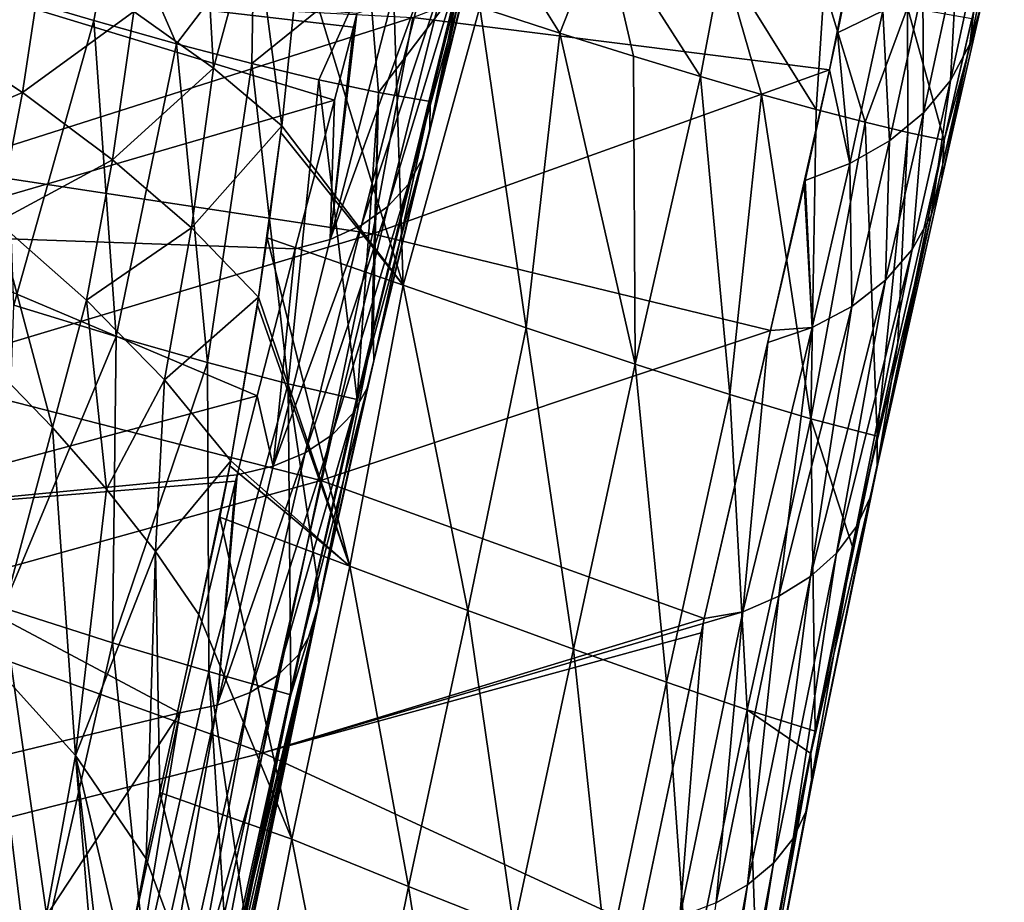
# Model space of a CAD drawing. Header units: metres. Extents: x -25 to 25, y -125 to 22.
# Tile 508 of 552: x 17 to 24, y -27 to -21. Entities that reach past the tile are written whole.
import ezdxf

# ---------------------------------------------------------------- set-up
doc = ezdxf.new("R2010")
doc.units = ezdxf.units.M
doc.layers.add('solid_500465_01', color=7, linetype='CONTINUOUS')

msp = doc.modelspace()

# ---------------------------------------------------------------- linework, layer by layer
at = {"layer": 'solid_500465_01'}
for points in [[(22.781151, -21.478865, 11.860714), (19.961176, -21.124516, 8.806397), (23.09584, -19.920961, 9.421467)], [(22.834658, -21.228716, 11.501848), (22.781151, -21.478865, 11.860714), (23.09584, -19.920961, 9.421467)], [(23.03183, -20.264706, 10.006865), (22.834658, -21.228716, 11.501848), (23.09584, -19.920961, 9.421467)], [(20.075726, -21.890902, 17.627468), (20.465298, -20.132875, 16.021624), (20.48896, -20.036039, 15.90244)], [(20.075726, -21.890902, 17.627468), (20.48896, -20.036039, 15.90244), (20.484426, -20.235188, 15.726945)], [(20.075726, -21.890902, 17.627468), (20.272133, -20.914848, 16.948505), (20.465298, -20.132875, 16.021624)], [(18.071898, -21.084377, 34.34293), (18.611464, -21.468273, 33.359589), (18.541307, -20.23237, 33.379524)], [(18.611464, -21.468273, 33.359589), (18.88834, -20.441513, 32.680408), (18.541307, -20.23237, 33.379524)], [(20.026062, -22.079323, 17.439083), (20.484426, -20.235188, 15.726945), (20.432337, -20.431797, 15.55645)], [(20.026062, -22.079323, 17.439083), (20.075726, -21.890902, 17.627468), (20.484426, -20.235188, 15.726945)], [(20.955284, -21.230488, 27.074635), (21.246063, -20.49107, 26.172268), (20.311714, -20.199776, 28.996685)], [(20.413607, -21.056013, 28.705986), (20.955284, -21.230488, 27.074635), (20.311714, -20.199776, 28.996685)], [(23.730877, -21.305851, 13.771483), (23.830683, -20.479538, 12.101161), (23.964499, -20.221661, 12.298873)], [(23.807461, -21.043266, 13.990323), (23.730877, -21.305851, 13.771483), (23.964499, -20.221661, 12.298873)], [(23.142866, -21.080366, 11.594032), (22.834658, -21.228716, 11.501848), (23.03183, -20.264706, 10.006865)], [(16.639734, -21.18911, 36.539295), (17.458059, -20.706783, 35.284428), (16.773661, -20.337427, 36.179436)], [(17.800005, -21.145412, 26.754877), (17.18376, -20.962715, 28.542034), (17.950888, -20.364061, 26.309189)], [(18.361288, -21.303352, 24.968626), (17.800005, -21.145412, 26.754877), (17.950888, -20.364061, 26.309189)], [(18.361288, -21.303352, 24.968626), (17.950888, -20.364061, 26.309189), (18.882999, -20.616186, 23.196783)], [(18.611464, -21.468273, 33.359589), (19.072853, -21.857239, 32.338921), (18.88834, -20.441513, 32.680408)], [(18.88834, -20.441513, 32.680408), (19.072853, -21.857239, 32.338921), (19.198494, -20.651943, 31.964842)], [(19.92997, -22.252544, 17.254101), (20.432337, -20.431797, 15.55645), (20.335749, -20.613747, 15.38911)], [(19.92997, -22.252544, 17.254101), (20.026062, -22.079323, 17.439083), (20.432337, -20.431797, 15.55645)], [(20.955284, -21.230488, 27.074635), (21.453335, -21.386744, 25.443453), (21.246063, -20.49107, 26.172268)], [(21.908016, -21.524916, 23.813616), (22.057674, -20.731184, 23.32305), (21.246063, -20.49107, 26.172268)], [(21.453335, -21.386744, 25.443453), (21.908016, -21.524916, 23.813616), (21.246063, -20.49107, 26.172268)], [(23.599833, -21.550797, 13.558358), (23.645634, -20.712513, 11.914611), (23.830683, -20.479538, 12.101161)], [(23.730877, -21.305851, 13.771483), (23.599833, -21.550797, 13.558358), (23.830683, -20.479538, 12.101161)], [(18.869461, -21.437054, 23.179726), (18.361288, -21.303352, 24.968626), (18.882999, -20.616186, 23.196783)], [(18.869461, -21.437054, 23.179726), (18.882999, -20.616186, 23.196783), (19.659788, -20.796923, 20.059456)], [(19.072853, -21.857239, 32.338921), (19.895864, -22.936213, 30.21501), (19.198494, -20.651943, 31.964842)], [(19.895864, -22.936213, 30.21501), (19.828127, -20.863216, 30.336273), (19.198494, -20.651943, 31.964842)], [(19.790586, -22.404907, 17.078558), (20.335749, -20.613747, 15.38911), (20.197683, -20.775337, 15.230163)], [(19.790586, -22.404907, 17.078558), (19.92997, -22.252544, 17.254101), (20.335749, -20.613747, 15.38911)], [(16.639734, -21.18911, 36.539295), (17.318762, -21.633039, 35.673702), (17.458059, -20.706783, 35.284428)], [(17.318762, -21.633039, 35.673702), (18.071898, -21.084377, 34.34293), (17.458059, -20.706783, 35.284428)], [(23.417013, -21.770929, 13.357013), (23.413998, -20.914377, 11.74416), (23.645634, -20.712513, 11.914611)], [(23.599833, -21.550797, 13.558358), (23.417013, -21.770929, 13.357013), (23.645634, -20.712513, 11.914611)], [(19.324602, -21.546511, 21.38986), (18.869461, -21.437054, 23.179726), (19.659788, -20.796923, 20.059456)], [(19.726999, -21.631865, 19.600748), (19.324602, -21.546511, 21.38986), (19.659788, -20.796923, 20.059456)], [(19.612463, -22.531439, 16.918186), (20.197683, -20.775337, 15.230163), (20.022467, -20.911512, 15.084585)], [(19.612463, -22.531439, 16.918186), (19.790586, -22.404907, 17.078558), (20.197683, -20.775337, 15.230163)], [(19.726999, -21.631865, 19.600748), (19.659788, -20.796923, 20.059456), (20.272133, -20.914848, 16.948505)], [(21.908016, -21.524916, 23.813616), (22.320452, -21.645395, 22.18294), (22.057674, -20.731184, 23.32305)], [(22.69158, -21.748491, 20.549187), (22.74535, -20.919662, 20.451721), (22.057674, -20.731184, 23.32305)], [(22.320452, -21.645395, 22.18294), (22.69158, -21.748491, 20.549187), (22.057674, -20.731184, 23.32305)], [(23.558411, -21.954235, 15.640031), (23.82711, -20.770649, 14.209248), (23.745556, -21.134462, 14.66631)], [(23.807461, -21.043266, 13.990323), (23.82711, -20.770649, 14.209248), (23.558411, -21.954235, 15.640031)], [(16.318537, -22.590782, 14.832946), (19.429449, -21.685152, 15.553816), (16.716515, -20.858335, 12.564646)], [(19.558067, -21.190155, 14.970679), (19.582081, -21.097136, 14.858092), (16.716515, -20.858335, 12.564646)], [(19.429449, -21.685152, 15.553816), (19.558067, -21.190155, 14.970679), (16.716515, -20.858335, 12.564646)], [(19.895864, -22.936213, 30.21501), (20.413607, -21.056013, 28.705986), (19.828127, -20.863216, 30.336273)], [(19.401413, -22.62801, 16.778221), (20.022467, -20.911512, 15.084585), (19.815582, -21.018009, 14.956936)], [(19.401413, -22.62801, 16.778221), (19.612463, -22.531439, 16.918186), (20.022467, -20.911512, 15.084585)], [(20.077339, -21.693411, 17.81312), (19.726999, -21.631865, 19.600748), (20.272133, -20.914848, 16.948505)], [(20.075726, -21.890902, 17.627468), (20.077339, -21.693411, 17.81312), (20.272133, -20.914848, 16.948505)], [(22.69158, -21.748491, 20.549187), (23.021496, -21.834267, 18.91345), (22.74535, -20.919662, 20.451721)], [(23.021496, -21.834267, 18.91345), (23.308508, -21.056292, 17.561049), (22.74535, -20.919662, 20.451721)], [(23.187212, -21.960293, 13.172877), (23.142866, -21.080366, 11.594032), (23.413998, -20.914377, 11.74416)], [(23.417013, -21.770929, 13.357013), (23.187212, -21.960293, 13.172877), (23.413998, -20.914377, 11.74416)], [(19.961176, -21.124516, 8.806397), (16.755293, -22.145828, 8.27793), (16.910021, -20.963127, 5.865665)], [(17.26012, -23.072828, 28.367344), (17.18376, -20.962715, 28.542034), (17.800005, -21.145412, 26.754877)], [(19.401413, -22.62801, 16.778221), (19.815582, -21.018009, 14.956936), (19.582081, -21.097136, 14.858092)], [(19.895864, -22.936213, 30.21501), (20.727093, -23.224554, 27.763851), (20.413607, -21.056013, 28.705986)], [(20.727093, -23.224554, 27.763851), (20.955284, -21.230488, 27.074635), (20.413607, -21.056013, 28.705986)], [(23.021496, -21.834267, 18.91345), (23.310345, -21.902807, 17.276884), (23.308508, -21.056292, 17.561049)], [(23.558411, -21.954235, 15.640031), (23.745556, -21.134462, 14.66631), (23.308508, -21.056292, 17.561049)], [(23.310345, -21.902807, 17.276884), (23.558411, -21.954235, 15.640031), (23.308508, -21.056292, 17.561049)], [(23.542593, -22.214664, 15.407769), (23.807461, -21.043266, 13.990323), (23.558411, -21.954235, 15.640031)], [(23.542593, -22.214664, 15.407769), (23.730877, -21.305851, 13.771483), (23.807461, -21.043266, 13.990323)], [(19.68821, -22.589815, 11.162611), (16.755293, -22.145828, 8.27793), (19.961176, -21.124516, 8.806397)], [(17.318762, -21.633039, 35.673702), (17.927011, -22.08733, 34.762123), (18.071898, -21.084377, 34.34293)], [(17.927011, -22.08733, 34.762123), (18.611464, -21.468273, 33.359589), (18.071898, -21.084377, 34.34293)], [(19.401413, -22.62801, 16.778221), (19.582081, -21.097136, 14.858092), (19.558067, -21.190155, 14.970679)], [(22.781151, -21.478865, 11.860714), (19.68821, -22.589815, 11.162611), (19.961176, -21.124516, 8.806397)], [(22.917625, -22.114286, 13.010662), (22.834658, -21.228716, 11.501848), (23.142866, -21.080366, 11.594032)], [(23.187212, -21.960293, 13.172877), (22.917625, -22.114286, 13.010662), (23.142866, -21.080366, 11.594032)], [(16.475178, -21.992399, 36.973408), (17.318762, -21.633039, 35.673702), (16.639734, -21.18911, 36.539295)], [(17.26012, -23.072828, 28.367344), (17.800005, -21.145412, 26.754877), (17.951714, -23.283918, 26.253462)], [(17.951714, -23.283918, 26.253462), (17.800005, -21.145412, 26.754877), (18.361288, -21.303352, 24.968626)], [(19.401413, -22.62801, 16.778221), (19.558067, -21.190155, 14.970679), (19.429449, -21.685152, 15.553816)], [(20.727093, -23.224554, 27.763851), (21.464491, -23.471546, 25.293421), (20.955284, -21.230488, 27.074635)], [(21.464491, -23.471546, 25.293421), (21.453335, -21.386744, 25.443453), (20.955284, -21.230488, 27.074635)], [(22.917625, -22.114286, 13.010662), (22.781151, -21.478865, 11.860714), (22.834658, -21.228716, 11.501848)], [(17.951714, -23.283918, 26.253462), (18.361288, -21.303352, 24.968626), (18.570429, -23.460901, 24.127176)], [(18.570429, -23.460901, 24.127176), (18.361288, -21.303352, 24.968626), (18.869461, -21.437054, 23.179726)], [(23.46921, -22.46431, 15.174609), (23.599833, -21.550797, 13.558358), (23.730877, -21.305851, 13.771483)], [(23.542593, -22.214664, 15.407769), (23.46921, -22.46431, 15.174609), (23.730877, -21.305851, 13.771483)], [(21.464491, -23.471546, 25.293421), (21.908016, -21.524916, 23.813616), (21.453335, -21.386744, 25.443453)], [(18.570429, -23.460901, 24.127176), (18.869461, -21.437054, 23.179726), (19.115881, -23.603447, 21.989668)], [(19.115881, -23.603447, 21.989668), (18.869461, -21.437054, 23.179726), (19.324602, -21.546511, 21.38986)], [(17.927011, -22.08733, 34.762123), (18.460787, -22.549652, 33.809059), (18.611464, -21.468273, 33.359589)], [(18.460787, -22.549652, 33.809059), (19.072853, -21.857239, 32.338921), (18.611464, -21.468273, 33.359589)], [(22.381668, -23.243816, 14.124526), (19.68821, -22.589815, 11.162611), (22.781151, -21.478865, 11.860714)], [(21.464491, -23.471546, 25.293421), (22.107203, -23.67684, 22.805426), (21.908016, -21.524916, 23.813616)], [(22.107203, -23.67684, 22.805426), (22.320452, -21.645395, 22.18294), (21.908016, -21.524916, 23.813616)], [(22.615511, -22.228674, 12.875451), (22.381668, -23.243816, 14.124526), (22.781151, -21.478865, 11.860714)], [(22.917625, -22.114286, 13.010662), (22.615511, -22.228674, 12.875451), (22.781151, -21.478865, 11.860714)], [(19.115881, -23.603447, 21.989668), (19.324602, -21.546511, 21.38986), (19.58374, -23.709536, 19.862324)], [(19.58374, -23.709536, 19.862324), (19.324602, -21.546511, 21.38986), (19.726999, -21.631865, 19.600748)], [(23.340902, -22.696272, 14.947272), (23.417013, -21.770929, 13.357013), (23.599833, -21.550797, 13.558358)], [(23.46921, -22.46431, 15.174609), (23.340902, -22.696272, 14.947272), (23.599833, -21.550797, 13.558358)], [(16.475178, -21.992399, 36.973408), (17.148874, -22.509087, 36.143974), (17.318762, -21.633039, 35.673702)], [(17.148874, -22.509087, 36.143974), (17.927011, -22.08733, 34.762123), (17.318762, -21.633039, 35.673702)], [(19.680437, -23.301044, 19.470583), (19.58374, -23.709536, 19.862324), (19.726999, -21.631865, 19.600748)], [(19.690832, -23.257565, 19.428242), (19.680437, -23.301044, 19.470583), (19.726999, -21.631865, 19.600748)], [(19.690832, -23.257565, 19.428242), (19.726999, -21.631865, 19.600748), (20.077339, -21.693411, 17.81312)], [(22.107203, -23.67684, 22.805426), (22.65453, -23.840158, 20.301596), (22.320452, -21.645395, 22.18294)], [(22.65453, -23.840158, 20.301596), (22.69158, -21.748491, 20.549187), (22.320452, -21.645395, 22.18294)], [(19.16433, -22.691465, 16.663233), (19.429449, -21.685152, 15.553816), (16.318537, -22.590782, 14.832946)], [(19.401413, -22.62801, 16.778221), (19.429449, -21.685152, 15.553816), (19.16433, -22.691465, 16.663233)], [(19.696373, -23.449341, 19.225912), (19.690832, -23.257565, 19.428242), (20.077339, -21.693411, 17.81312)], [(19.696373, -23.449341, 19.225912), (20.077339, -21.693411, 17.81312), (20.075726, -21.890902, 17.627468)], [(22.65453, -23.840158, 20.301596), (23.021496, -21.834267, 18.91345), (22.69158, -21.748491, 20.549187)], [(23.16041, -22.903624, 14.732358), (23.187212, -21.960293, 13.172877), (23.417013, -21.770929, 13.357013)], [(23.340902, -22.696272, 14.947272), (23.16041, -22.903624, 14.732358), (23.417013, -21.770929, 13.357013)], [(18.460787, -22.549652, 33.809059), (18.916029, -23.018452, 32.818977), (19.072853, -21.857239, 32.338921)], [(18.916029, -23.018452, 32.818977), (19.067347, -21.903122, 32.355583), (19.072853, -21.857239, 32.338921)], [(19.072853, -21.857239, 32.338921), (19.067347, -21.903122, 32.355583), (19.895864, -22.936213, 30.21501)], [(22.65453, -23.840158, 20.301596), (23.10301, -23.957638, 17.804382), (23.021496, -21.834267, 18.91345)], [(23.10301, -23.957638, 17.804382), (23.310345, -21.902807, 17.276884), (23.021496, -21.834267, 18.91345)], [(18.916029, -23.018452, 32.818977), (18.974653, -22.615255, 32.638298), (19.067347, -21.903122, 32.355583)], [(19.067347, -21.903122, 32.355583), (18.974653, -22.615255, 32.638298), (19.895864, -22.936213, 30.21501)], [(19.65069, -23.633373, 19.021597), (20.075726, -21.890902, 17.627468), (20.026062, -22.079323, 17.439083)], [(19.65069, -23.633373, 19.021597), (19.696373, -23.449341, 19.225912), (20.075726, -21.890902, 17.627468)], [(23.10301, -23.957638, 17.804382), (23.243502, -23.32436, 17.157616), (23.310345, -21.902807, 17.276884)], [(23.243502, -23.32436, 17.157616), (23.558411, -21.954235, 15.640031), (23.310345, -21.902807, 17.276884)], [(22.932091, -23.080286, 14.53599), (22.917625, -22.114286, 13.010662), (23.187212, -21.960293, 13.172877)], [(23.16041, -22.903624, 14.732358), (22.932091, -23.080286, 14.53599), (23.187212, -21.960293, 13.172877)], [(23.103777, -24.16522, 17.574661), (23.558411, -21.954235, 15.640031), (23.243502, -23.32436, 17.157616)], [(23.103777, -24.16522, 17.574661), (23.542593, -22.214664, 15.407769), (23.558411, -21.954235, 15.640031)], [(17.148874, -22.509087, 36.143974), (17.751572, -23.038519, 35.269234), (17.927011, -22.08733, 34.762123)], [(17.751572, -23.038519, 35.269234), (18.460787, -22.549652, 33.809059), (17.927011, -22.08733, 34.762123)], [(19.555658, -23.802141, 18.821135), (20.026062, -22.079323, 17.439083), (19.92997, -22.252544, 17.254101)], [(19.555658, -23.802141, 18.821135), (19.65069, -23.633373, 19.021597), (20.026062, -22.079323, 17.439083)], [(22.663506, -23.222008, 14.363264), (22.615511, -22.228674, 12.875451), (22.917625, -22.114286, 13.010662)], [(22.932091, -23.080286, 14.53599), (22.663506, -23.222008, 14.363264), (22.917625, -22.114286, 13.010662)], [(19.68821, -22.589815, 11.162611), (16.52273, -23.537933, 10.570482), (16.755293, -22.145828, 8.27793)], [(19.41456, -23.94982, 18.631447), (19.92997, -22.252544, 17.254101), (19.790586, -22.404907, 17.078558)], [(19.41456, -23.94982, 18.631447), (19.555658, -23.802141, 18.821135), (19.92997, -22.252544, 17.254101)], [(22.615511, -22.228674, 12.875451), (22.609924, -22.253408, 12.907484), (22.381668, -23.243816, 14.124526)], [(22.663506, -23.222008, 14.363264), (22.381668, -23.243816, 14.124526), (22.609924, -22.253408, 12.907484)], [(22.663506, -23.222008, 14.363264), (22.609924, -22.253408, 12.907484), (22.615511, -22.228674, 12.875451)], [(23.056292, -24.373423, 17.35076), (23.46921, -22.46431, 15.174609), (23.542593, -22.214664, 15.407769)], [(23.103777, -24.16522, 17.574661), (23.056292, -24.373423, 17.35076), (23.542593, -22.214664, 15.407769)], [(19.232265, -24.071306, 18.459085), (19.790586, -22.404907, 17.078558), (19.612463, -22.531439, 16.918186)], [(19.232265, -24.071306, 18.459085), (19.41456, -23.94982, 18.631447), (19.790586, -22.404907, 17.078558)], [(17.119133, -23.48712, 36.468056), (17.520685, -23.898827, 35.898197), (17.148874, -22.509087, 36.143974)], [(17.520685, -23.898827, 35.898197), (17.751572, -23.038519, 35.269234), (17.148874, -22.509087, 36.143974)], [(22.963839, -24.569744, 17.130302), (23.340902, -22.696272, 14.947272), (23.46921, -22.46431, 15.174609)], [(23.056292, -24.373423, 17.35076), (22.963839, -24.569744, 17.130302), (23.46921, -22.46431, 15.174609)], [(15.872718, -24.497589, 16.942705), (18.905371, -23.686054, 17.675383), (16.318537, -22.590782, 14.832946)], [(18.905371, -23.686054, 17.675383), (19.16433, -22.691465, 16.663233), (16.318537, -22.590782, 14.832946)], [(19.338425, -24.257706, 13.369355), (16.52273, -23.537933, 10.570482), (19.68821, -22.589815, 11.162611)], [(17.751572, -23.038519, 35.269234), (18.279587, -23.57798, 34.3535), (18.460787, -22.549652, 33.809059)], [(18.279587, -23.57798, 34.3535), (18.916029, -23.018452, 32.818977), (18.460787, -22.549652, 33.809059)], [(19.015072, -24.162407, 18.309999), (19.612463, -22.531439, 16.918186), (19.401413, -22.62801, 16.778221)], [(19.015072, -24.162407, 18.309999), (19.232265, -24.071306, 18.459085), (19.612463, -22.531439, 16.918186)], [(22.381668, -23.243816, 14.124526), (19.338425, -24.257706, 13.369355), (19.68821, -22.589815, 11.162611)], [(18.916029, -23.018452, 32.818977), (19.533279, -24.837755, 31.350552), (18.974653, -22.615255, 32.638298)], [(18.974653, -22.615255, 32.638298), (19.533279, -24.837755, 31.350552), (19.895864, -22.936213, 30.21501)], [(19.015072, -24.162407, 18.309999), (19.401413, -22.62801, 16.778221), (19.16433, -22.691465, 16.663233)], [(19.015072, -24.162407, 18.309999), (19.16433, -22.691465, 16.663233), (18.905371, -23.686054, 17.675383)], [(22.828194, -24.749407, 16.918564), (23.16041, -22.903624, 14.732358), (23.340902, -22.696272, 14.947272)], [(22.963839, -24.569744, 17.130302), (22.828194, -24.749407, 16.918564), (23.340902, -22.696272, 14.947272)], [(22.651545, -24.90785, 16.720671), (22.932091, -23.080286, 14.53599), (23.16041, -22.903624, 14.732358)], [(22.828194, -24.749407, 16.918564), (22.651545, -24.90785, 16.720671), (23.16041, -22.903624, 14.732358)], [(19.895864, -22.936213, 30.21501), (19.533279, -24.837755, 31.350552), (20.332037, -25.138042, 29.041956)], [(19.895864, -22.936213, 30.21501), (20.332037, -25.138042, 29.041956), (20.727093, -23.224554, 27.763851)], [(17.520685, -23.898827, 35.898197), (17.887491, -24.316305, 35.309521), (17.751572, -23.038519, 35.269234)], [(17.887491, -24.316305, 35.309521), (18.279587, -23.57798, 34.3535), (17.751572, -23.038519, 35.269234)], [(18.279587, -23.57798, 34.3535), (18.729004, -24.125269, 33.4011), (18.916029, -23.018452, 32.818977)], [(18.907797, -23.072546, 32.844433), (18.916029, -23.018452, 32.818977), (18.729004, -24.125269, 33.4011)], [(18.907797, -23.072546, 32.844433), (19.533279, -24.837755, 31.350552), (18.916029, -23.018452, 32.818977)], [(17.26012, -23.072828, 28.367344), (17.951714, -23.283918, 26.253462), (17.185865, -25.121262, 28.680723)], [(18.907797, -23.072546, 32.844433), (18.729004, -24.125269, 33.4011), (19.533279, -24.837755, 31.350552)], [(22.438532, -25.04183, 16.540876), (22.663506, -23.222008, 14.363264), (22.932091, -23.080286, 14.53599)], [(22.651545, -24.90785, 16.720671), (22.438532, -25.04183, 16.540876), (22.932091, -23.080286, 14.53599)], [(19.690832, -23.257565, 19.428242), (19.311163, -24.906038, 20.949574), (19.58374, -23.709536, 19.862324)], [(19.323175, -25.093224, 20.73353), (19.311163, -24.906038, 20.949574), (19.690832, -23.257565, 19.428242)], [(19.323175, -25.093224, 20.73353), (19.690832, -23.257565, 19.428242), (19.696373, -23.449341, 19.225912)], [(21.932608, -25.192648, 16.218628), (19.338425, -24.257706, 13.369355), (22.381668, -23.243816, 14.124526)], [(19.690832, -23.257565, 19.428242), (19.58374, -23.709536, 19.862324), (19.680437, -23.301044, 19.470583)], [(20.727093, -23.224554, 27.763851), (20.332037, -25.138042, 29.041956), (21.047329, -25.400385, 26.715969)], [(20.727093, -23.224554, 27.763851), (21.047329, -25.400385, 26.715969), (21.464491, -23.471546, 25.293421)], [(22.362532, -23.324999, 14.218934), (21.932608, -25.192648, 16.218628), (22.381668, -23.243816, 14.124526)], [(22.194702, -25.148586, 16.38311), (22.362532, -23.324999, 14.218934), (22.663506, -23.222008, 14.363264)], [(22.438532, -25.04183, 16.540876), (22.194702, -25.148586, 16.38311), (22.663506, -23.222008, 14.363264)], [(22.663506, -23.222008, 14.363264), (22.362532, -23.324999, 14.218934), (22.381668, -23.243816, 14.124526)], [(17.951714, -23.283918, 26.253462), (17.926918, -25.357635, 26.340485), (17.185865, -25.121262, 28.680723)], [(17.951714, -23.283918, 26.253462), (18.570429, -23.460901, 24.127176), (17.926918, -25.357635, 26.340485)], [(22.194702, -25.148586, 16.38311), (21.932608, -25.192648, 16.218628), (22.362532, -23.324999, 14.218934)], [(23.103777, -24.16522, 17.574661), (23.243502, -23.32436, 17.157616), (23.10301, -23.957638, 17.804382)], [(18.570429, -23.460901, 24.127176), (18.578787, -25.551865, 23.986012), (17.926918, -25.357635, 26.340485)], [(18.570429, -23.460901, 24.127176), (19.115881, -23.603447, 21.989668), (18.578787, -25.551865, 23.986012)], [(19.281418, -25.271793, 20.513924), (19.696373, -23.449341, 19.225912), (19.65069, -23.633373, 19.021597)], [(19.281418, -25.271793, 20.513924), (19.323175, -25.093224, 20.73353), (19.696373, -23.449341, 19.225912)], [(17.097235, -25.47949, 37.118649), (17.520685, -23.898827, 35.898197), (17.119133, -23.48712, 36.468056)], [(21.464491, -23.471546, 25.293421), (21.047329, -25.400385, 26.715969), (21.67844, -25.624491, 24.373981)], [(21.464491, -23.471546, 25.293421), (21.67844, -25.624491, 24.373981), (22.107203, -23.67684, 22.805426)], [(19.338425, -24.257706, 13.369355), (16.224943, -25.122519, 12.72678), (16.52273, -23.537933, 10.570482)], [(17.887491, -24.316305, 35.309521), (18.218388, -24.738571, 34.70332), (18.279587, -23.57798, 34.3535)], [(18.218388, -24.738571, 34.70332), (18.729004, -24.125269, 33.4011), (18.279587, -23.57798, 34.3535)], [(19.115881, -23.603447, 21.989668), (19.134644, -25.709957, 21.646862), (18.578787, -25.551865, 23.986012)], [(19.115881, -23.603447, 21.989668), (19.311163, -24.906038, 20.949574), (19.134644, -25.709957, 21.646862)], [(19.115881, -23.603447, 21.989668), (19.58374, -23.709536, 19.862324), (19.311163, -24.906038, 20.949574)], [(19.18741, -25.435249, 20.298744), (19.65069, -23.633373, 19.021597), (19.555658, -23.802141, 18.821135)], [(19.18741, -25.435249, 20.298744), (19.281418, -25.271793, 20.513924), (19.65069, -23.633373, 19.021597)], [(18.770199, -24.221172, 18.190481), (18.905371, -23.686054, 17.675383), (15.872718, -24.497589, 16.942705)], [(19.015072, -24.162407, 18.309999), (18.905371, -23.686054, 17.675383), (18.770199, -24.221172, 18.190481)], [(22.107203, -23.67684, 22.805426), (21.67844, -25.624491, 24.373981), (22.224672, -25.81007, 22.017387)], [(22.107203, -23.67684, 22.805426), (22.224672, -25.81007, 22.017387), (22.65453, -23.840158, 20.301596)], [(19.044571, -25.577648, 20.095821), (19.555658, -23.802141, 18.821135), (19.41456, -23.94982, 18.631447)], [(19.044571, -25.577648, 20.095821), (19.18741, -25.435249, 20.298744), (19.555658, -23.802141, 18.821135)], [(22.65453, -23.840158, 20.301596), (22.224672, -25.81007, 22.017387), (22.684229, -25.955839, 19.6555)], [(22.939947, -24.713785, 18.536934), (22.65453, -23.840158, 20.301596), (22.684229, -25.955839, 19.6555)], [(22.939947, -24.713785, 18.536934), (23.10301, -23.957638, 17.804382), (22.65453, -23.840158, 20.301596)], [(17.097235, -25.47949, 37.118649), (17.675756, -26.120218, 36.193165), (17.520685, -23.898827, 35.898197)], [(17.675756, -26.120218, 36.193165), (17.887491, -24.316305, 35.309521), (17.520685, -23.898827, 35.898197)], [(18.858101, -25.693808, 19.912537), (19.41456, -23.94982, 18.631447), (19.232265, -24.071306, 18.459085)], [(18.858101, -25.693808, 19.912537), (19.044571, -25.577648, 20.095821), (19.41456, -23.94982, 18.631447)], [(23.10301, -23.957638, 17.804382), (22.684229, -25.955839, 19.6555), (22.654341, -26.106592, 19.784317)], [(23.103777, -24.16522, 17.574661), (23.10301, -23.957638, 17.804382), (22.654341, -26.106592, 19.784317)], [(22.939947, -24.713785, 18.536934), (22.684229, -25.955839, 19.6555), (23.10301, -23.957638, 17.804382)], [(18.218388, -24.738571, 34.70332), (18.512018, -25.164524, 34.08123), (18.729004, -24.125269, 33.4011)], [(18.729004, -24.125269, 33.4011), (18.512018, -25.164524, 34.08123), (18.654362, -24.507744, 33.634834)], [(18.634779, -25.779501, 19.75556), (19.232265, -24.071306, 18.459085), (19.015072, -24.162407, 18.309999)], [(18.634779, -25.779501, 19.75556), (18.858101, -25.693808, 19.912537), (19.232265, -24.071306, 18.459085)], [(18.729004, -24.125269, 33.4011), (18.654362, -24.507744, 33.634834), (18.722437, -24.160093, 33.421646)], [(18.729004, -24.125269, 33.4011), (18.722437, -24.160093, 33.421646), (19.533279, -24.837755, 31.350552)], [(18.634779, -25.779501, 19.75556), (19.015072, -24.162407, 18.309999), (18.770199, -24.221172, 18.190481)], [(18.722437, -24.160093, 33.421646), (18.654362, -24.507744, 33.634834), (19.533279, -24.837755, 31.350552)], [(22.662422, -26.306557, 19.545998), (23.103777, -24.16522, 17.574661), (22.654341, -26.106592, 19.784317)], [(22.662422, -26.306557, 19.545998), (23.056292, -24.373423, 17.35076), (23.103777, -24.16522, 17.574661)], [(18.759583, -24.263672, 18.230558), (18.770199, -24.221172, 18.190481), (15.872718, -24.497589, 16.942705)], [(18.945269, -26.101423, 15.417092), (16.224943, -25.122519, 12.72678), (19.338425, -24.257706, 13.369355)], [(18.634779, -25.779501, 19.75556), (18.770199, -24.221172, 18.190481), (18.759583, -24.263672, 18.230558)], [(21.932608, -25.192648, 16.218628), (18.945269, -26.101423, 15.417092), (19.338425, -24.257706, 13.369355)], [(18.759583, -24.263672, 18.230558), (15.872718, -24.497589, 16.942705), (18.382744, -25.831564, 19.63056)], [(17.675756, -26.120218, 36.193165), (18.218388, -24.738571, 34.70332), (17.887491, -24.316305, 35.309521)], [(18.634779, -25.779501, 19.75556), (18.759583, -24.263672, 18.230558), (18.382744, -25.831564, 19.63056)], [(22.621933, -26.500021, 19.305359), (22.963839, -24.569744, 17.130302), (23.056292, -24.373423, 17.35076)], [(22.662422, -26.306557, 19.545998), (22.621933, -26.500021, 19.305359), (23.056292, -24.373423, 17.35076)], [(15.872718, -24.497589, 16.942705), (15.182378, -26.603619, 18.834953), (18.382744, -25.831564, 19.63056)], [(19.140654, -26.687094, 32.648808), (18.654362, -24.507744, 33.634834), (18.512018, -25.164524, 34.08123)], [(19.140654, -26.687094, 32.648808), (19.533279, -24.837755, 31.350552), (18.654362, -24.507744, 33.634834)], [(22.534565, -26.682283, 19.068573), (22.828194, -24.749407, 16.918564), (22.963839, -24.569744, 17.130302)], [(22.621933, -26.500021, 19.305359), (22.534565, -26.682283, 19.068573), (22.963839, -24.569744, 17.130302)], [(17.675756, -26.120218, 36.193165), (18.155701, -26.819267, 35.257519), (18.218388, -24.738571, 34.70332)], [(18.218388, -24.738571, 34.70332), (18.155701, -26.819267, 35.257519), (18.247566, -26.369553, 34.941658)], [(18.218388, -24.738571, 34.70332), (18.247566, -26.369553, 34.941658), (18.512018, -25.164524, 34.08123)], [(22.402132, -26.848658, 18.841635), (22.651545, -24.90785, 16.720671), (22.828194, -24.749407, 16.918564)], [(22.534565, -26.682283, 19.068573), (22.402132, -26.848658, 18.841635), (22.828194, -24.749407, 16.918564)], [(19.140654, -26.687094, 32.648808), (19.930901, -27.00588, 30.408506), (19.533279, -24.837755, 31.350552)], [(19.930901, -27.00588, 30.408506), (20.332037, -25.138042, 29.041956), (19.533279, -24.837755, 31.350552)], [(19.323175, -25.093224, 20.73353), (19.134644, -25.709957, 21.646862), (19.311163, -24.906038, 20.949574)], [(22.226702, -26.994593, 18.630434), (22.438532, -25.04183, 16.540876), (22.651545, -24.90785, 16.720671)], [(22.402132, -26.848658, 18.841635), (22.226702, -26.994593, 18.630434), (22.651545, -24.90785, 16.720671)], [(22.013029, -27.11677, 18.43992), (22.194702, -25.148586, 16.38311), (22.438532, -25.04183, 16.540876)], [(22.226702, -26.994593, 18.630434), (22.013029, -27.11677, 18.43992), (22.438532, -25.04183, 16.540876)], [(18.945269, -26.101423, 15.417092), (15.890523, -26.878138, 14.736165), (16.224943, -25.122519, 12.72678)], [(17.491241, -27.275326, 27.865646), (16.753609, -27.023054, 30.128786), (17.185865, -25.121262, 28.680723)], [(17.491241, -27.275326, 27.865646), (17.185865, -25.121262, 28.680723), (17.926918, -25.357635, 26.340485)], [(19.323175, -25.093224, 20.73353), (18.417391, -29.079651, 24.514843), (18.712206, -27.665949, 23.323467)], [(18.442144, -29.24115, 24.31041), (18.417391, -29.079651, 24.514843), (19.323175, -25.093224, 20.73353)], [(18.42049, -29.404001, 24.106899), (19.323175, -25.093224, 20.73353), (19.281418, -25.271793, 20.513924)], [(18.42049, -29.404001, 24.106899), (18.442144, -29.24115, 24.31041), (19.323175, -25.093224, 20.73353)], [(19.323175, -25.093224, 20.73353), (18.712206, -27.665949, 23.323467), (18.817724, -27.17164, 22.902451)], [(19.323175, -25.093224, 20.73353), (18.817724, -27.17164, 22.902451), (19.134644, -25.709957, 21.646862)], [(18.247566, -26.369553, 34.941658), (19.140654, -26.687094, 32.648808), (18.512018, -25.164524, 34.08123)], [(21.924974, -25.227406, 16.253117), (18.945269, -26.101423, 15.417092), (21.932608, -25.192648, 16.218628)], [(19.930901, -27.00588, 30.408506), (20.64292, -27.288134, 28.151707), (20.332037, -25.138042, 29.041956)], [(20.64292, -27.288134, 28.151707), (21.047329, -25.400385, 26.715969), (20.332037, -25.138042, 29.041956)], [(21.767284, -27.212645, 18.274429), (21.924974, -25.227406, 16.253117), (22.194702, -25.148586, 16.38311)], [(22.013029, -27.11677, 18.43992), (21.767284, -27.212645, 18.274429), (22.194702, -25.148586, 16.38311)], [(22.194702, -25.148586, 16.38311), (21.924974, -25.227406, 16.253117), (21.932608, -25.192648, 16.218628)], [(21.924974, -25.227406, 16.253117), (21.911224, -25.290155, 16.315145), (18.945269, -26.101423, 15.417092)], [(21.924974, -25.227406, 16.253117), (21.495625, -27.279869, 18.138042), (21.911224, -25.290155, 16.315145)], [(21.767284, -27.212645, 18.274429), (21.495625, -27.279869, 18.138042), (21.924974, -25.227406, 16.253117)], [(18.354429, -29.556595, 23.905016), (19.281418, -25.271793, 20.513924), (19.18741, -25.435249, 20.298744)], [(18.354429, -29.556595, 23.905016), (18.42049, -29.404001, 24.106899), (19.281418, -25.271793, 20.513924)], [(21.911224, -25.290155, 16.315145), (21.495625, -27.279869, 18.138042), (18.945269, -26.101423, 15.417092)], [(18.146, -27.488222, 25.589323), (17.491241, -27.275326, 27.865646), (17.926918, -25.357635, 26.340485)], [(18.146, -27.488222, 25.589323), (17.926918, -25.357635, 26.340485), (18.578787, -25.551865, 23.986012)], [(18.245972, -29.69429, 23.710896), (19.18741, -25.435249, 20.298744), (19.044571, -25.577648, 20.095821)], [(18.245972, -29.69429, 23.710896), (18.354429, -29.556595, 23.905016), (19.18741, -25.435249, 20.298744)], [(20.64292, -27.288134, 28.151707), (21.276062, -27.533594, 25.879627), (21.047329, -25.400385, 26.715969)], [(21.276062, -27.533594, 25.879627), (21.67844, -25.624491, 24.373981), (21.047329, -25.400385, 26.715969)], [(16.79039, -27.140888, 38.215935), (17.375277, -27.761959, 37.292244), (17.097235, -25.47949, 37.118649)], [(17.375277, -27.761959, 37.292244), (17.675756, -26.120218, 36.193165), (17.097235, -25.47949, 37.118649)], [(18.098415, -29.812904, 23.530441), (19.044571, -25.577648, 20.095821), (18.858101, -25.693808, 19.912537)], [(18.098415, -29.812904, 23.530441), (18.245972, -29.69429, 23.710896), (19.044571, -25.577648, 20.095821)], [(18.712206, -27.665949, 23.323467), (18.146, -27.488222, 25.589323), (18.578787, -25.551865, 23.986012)], [(18.817724, -27.17164, 22.902451), (18.578787, -25.551865, 23.986012), (19.134644, -25.709957, 21.646862)], [(18.817724, -27.17164, 22.902451), (18.712206, -27.665949, 23.323467), (18.578787, -25.551865, 23.986012)], [(21.276062, -27.533594, 25.879627), (21.829685, -27.741993, 23.593496), (21.67844, -25.624491, 24.373981)], [(21.829685, -27.741993, 23.593496), (22.224672, -25.81007, 22.017387), (21.67844, -25.624491, 24.373981)], [(17.916245, -29.908827, 23.369139), (18.858101, -25.693808, 19.912537), (18.634779, -25.779501, 19.75556)], [(17.916245, -29.908827, 23.369139), (18.098415, -29.812904, 23.530441), (18.858101, -25.693808, 19.912537)], [(17.704998, -29.979143, 23.231892), (18.634779, -25.779501, 19.75556), (18.382744, -25.831564, 19.63056)], [(17.704998, -29.979143, 23.231892), (17.916245, -29.908827, 23.369139), (18.634779, -25.779501, 19.75556)], [(15.182378, -30.692892, 22.695902), (17.468107, -30.035856, 23.134411), (18.382744, -25.831564, 19.63056)], [(15.182378, -26.603619, 18.834953), (15.182378, -30.692892, 22.695902), (18.382744, -25.831564, 19.63056)], [(17.704998, -29.979143, 23.231892), (18.382744, -25.831564, 19.63056), (17.468107, -30.035856, 23.134411)], [(21.829685, -27.741993, 23.593496), (22.299606, -27.921553, 21.312), (22.224672, -25.81007, 22.017387)], [(22.654341, -26.106592, 19.784317), (22.684229, -25.955839, 19.6555), (22.224672, -25.81007, 22.017387)], [(22.299606, -27.921553, 21.312), (22.654341, -26.106592, 19.784317), (22.224672, -25.81007, 22.017387)], [(18.945269, -26.101423, 15.417092), (18.367815, -28.138039, 17.25363), (15.890523, -26.878138, 14.736165)], [(17.375277, -27.761959, 37.292244), (17.866436, -28.424034, 36.345627), (17.675756, -26.120218, 36.193165)], [(17.675756, -26.120218, 36.193165), (18.016191, -27.552824, 35.761696), (18.155701, -26.819267, 35.257519)], [(17.675756, -26.120218, 36.193165), (17.912046, -28.147186, 36.161999), (18.016191, -27.552824, 35.761696)], [(17.675756, -26.120218, 36.193165), (17.866436, -28.424034, 36.345627), (17.912046, -28.147186, 36.161999)], [(18.945269, -26.101423, 15.417092), (21.495625, -27.279869, 18.138042), (18.367815, -28.138039, 17.25363)], [(21.962612, -29.983143, 22.613428), (22.654341, -26.106592, 19.784317), (22.299606, -27.921553, 21.312)], [(21.962612, -29.983143, 22.613428), (22.662422, -26.306557, 19.545998), (22.654341, -26.106592, 19.784317)], [(21.962612, -29.983143, 22.613428), (22.621933, -26.500021, 19.305359), (22.662422, -26.306557, 19.545998)], [(18.77973, -28.506128, 33.953629), (18.247566, -26.369553, 34.941658), (18.155701, -26.819267, 35.257519)], [(18.77973, -28.506128, 33.953629), (19.140654, -26.687094, 32.648808), (18.247566, -26.369553, 34.941658)], [(21.929363, -30.172377, 22.371267), (22.534565, -26.682283, 19.068573), (22.621933, -26.500021, 19.305359)], [(21.962612, -29.983143, 22.613428), (21.929363, -30.172377, 22.371267), (22.621933, -26.500021, 19.305359)], [(18.77973, -28.506128, 33.953629), (19.560263, -28.841488, 31.767059), (19.140654, -26.687094, 32.648808)], [(19.560263, -28.841488, 31.767059), (19.930901, -27.00588, 30.408506), (19.140654, -26.687094, 32.648808)], [(21.847631, -30.350967, 22.132681), (22.402132, -26.848658, 18.841635), (22.534565, -26.682283, 19.068573)], [(21.929363, -30.172377, 22.371267), (21.847631, -30.350967, 22.132681), (22.534565, -26.682283, 19.068573)], [(18.016191, -27.552824, 35.761696), (18.77973, -28.506128, 33.953629), (18.155701, -26.819267, 35.257519)], [(21.719122, -30.513929, 21.904219), (22.226702, -26.994593, 18.630434), (22.402132, -26.848658, 18.841635)], [(21.847631, -30.350967, 22.132681), (21.719122, -30.513929, 21.904219), (22.402132, -26.848658, 18.841635)], [(15.890523, -26.878138, 14.736165), (18.367815, -28.138039, 17.25363), (15.130675, -28.867943, 16.501406)], [(21.546078, -30.656525, 21.692225), (22.013029, -27.11677, 18.43992), (22.226702, -26.994593, 18.630434)], [(21.719122, -30.513929, 21.904219), (21.546078, -30.656525, 21.692225), (22.226702, -26.994593, 18.630434)], [(17.100203, -29.167545, 29.320587), (16.753609, -27.023054, 30.128786), (17.491241, -27.275326, 27.865646)], [(19.560263, -28.841488, 31.767059), (20.267193, -29.141674, 29.564846), (19.930901, -27.00588, 30.408506)], [(20.267193, -29.141674, 29.564846), (20.64292, -27.288134, 28.151707), (19.930901, -27.00588, 30.408506)]]:
    msp.add_3dface(points, dxfattribs=at)

doc.saveas('drawing.dxf')
